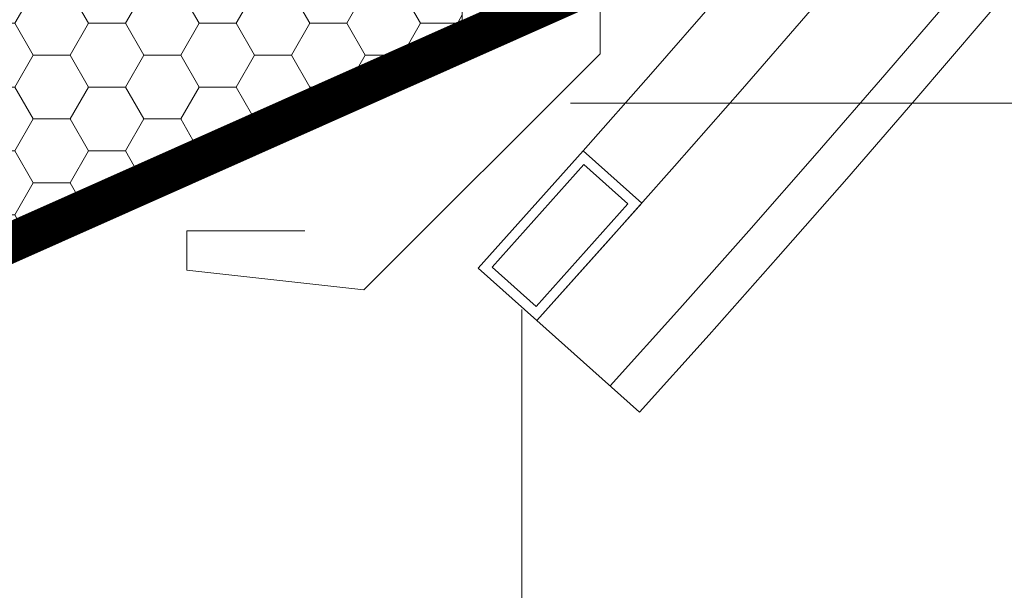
# Model space of a CAD drawing. Header units: millimetres. Extents: x -916886 to 3713765, y -2985421 to 1675785.
# Tile 57 of 656: x -31492 to -31242, y 69399 to 69544. Entities that reach past the tile are written whole.
import ezdxf

# ---------------------------------------------------------------- set-up
doc = ezdxf.new("R2010")
doc.units = ezdxf.units.MM
doc.linetypes.add('CARKOVANA', pattern=[5, 3, -2])
for name, color, linetype, lineweight in [('A99_N_kce-pohl', 1, 'Continuous', 9), ('A99_N_kce-rez-sil', 6, 'Continuous', 18), ('A99_N_kce-rez-ten', 1, 'Continuous', 9), ('A99_N_sraf', 252, 'Continuous', 0), ('A99_N_znaceni 200', 5, 'Continuous', 5), ('A99_S_kce-rez-ten', 7, 'Continuous', 9)]:
    doc.layers.add(name, color=color, linetype=linetype, lineweight=lineweight)

msp = doc.modelspace()

# ---------------------------------------------------------------- hatches: boundary and pattern name
at = {"layer": 'A99_N_sraf', "lineweight": 0, "transparency": 33554562}
h = msp.add_hatch(dxfattribs=at)
h.set_pattern_fill('HONEY', scale=75, angle=180)
h.set_pattern_definition([(180, (173200, 127350), (-14.0625, -8.11898812), [9.375, -18.75]), (300, (173200, 127350), (14.06249997, -8.11898818), [9.375, -18.75]), (240, (173200, 127350), (-3e-08, -16.2379763), [-18.75, 9.375])])
h.paths.add_polyline_path([(-31380, 69582.5), (-31379.99, 69543.59), (-31535.46, 69474.35), (-31546.94, 69553.5), (-31520, 69582.5)])

# ---------------------------------------------------------------- linework, layer by layer
at = {"layer": 'A99_N_kce-pohl', "color": 7, "linetype": 'Continuous', "lineweight": 0}
msp.add_lwpolyline([(-31535.46, 69474.35), (-31379.99, 69543.59), (-31380, 69582.5), (-31520, 69582.5), (-31546.94, 69553.5)], close=True, dxfattribs=at)
at = {"layer": 'A99_N_kce-pohl', "color": 7, "lineweight": 5}
msp.add_lwpolyline([(-31420, 69490), (-31450, 69490), (-31450, 69480), (-31405, 69475), (-31345, 69535), (-31345, 69580), (-31315, 69580)], dxfattribs=at)
at = {"layer": 'A99_N_kce-pohl', "color": 7, "linetype": 'Continuous'}
for points in [[(-31375.97, 69480.55), (-31349.32, 69510.38)], [(-31361.05, 69467.23), (-31334.94, 69443.91)]]:
    msp.add_lwpolyline(points, dxfattribs=at)
for points in [[(-31349.32, 69510.38), (-31375.97, 69480.55), (-31361.05, 69467.23), (-31334.41, 69497.06)], [(-31349.12, 69506.85), (-31372.44, 69480.75), (-31361.25, 69470.76), (-31337.94, 69496.86)]]:
    msp.add_lwpolyline(points, close=True, dxfattribs=at)
at = {"layer": 'A99_N_kce-pohl', "color": 7, "linetype": 'Continuous', "lineweight": 5}
for radius, start, end in [(4410, 317.90791, 42.09209), (4355, 318.43076, 42.09549)]:
    msp.add_arc((-34607.5, 72400), radius, start, end, dxfattribs=at)
at = {"layer": 'A99_N_kce-rez-sil', "color": 7, "linetype": 'Continuous', "lineweight": 5}
for radius, start, end in [(4400, 317.90791, 42.09209), (4375, 317.90603, 42.09397)]:
    msp.add_arc((-34607.5, 72400), radius, start, end, dxfattribs=at)
at = {"layer": 'A99_N_kce-rez-ten', "color": 7, "linetype": 'CARKOVANA', "lineweight": 0, "ltscale": 15, "const_width": 5}
for points in [[(-32497.5, 63400), (-32497.5, 63540.26, -0.400665), (-32480.81, 63557.74), (-32163.62, 63572.49, 0.386254), (-32142.19, 63593.84), (-31856.82, 69305.98), (-31755.11, 69439.95), (-31534.75, 69471.93), (-31357.5, 69550.88), (-31357.5, 69657.5)], [(-32492.5, 63400), (-32492.5, 63540.26, -0.400665), (-32480.58, 63552.74), (-32163.38, 63567.5, 0.386254), (-32137.19, 63593.6), (-31851.91, 69304.19), (-31752.36, 69435.3), (-31533.35, 69467.08), (-31352.5, 69547.63), (-31352.5, 69657.5)]]:
    msp.add_lwpolyline(points, format="xyb", dxfattribs=at)
at = {"layer": 'A99_N_kce-rez-ten', "color": 7, "linetype": 'Continuous', "lineweight": 0, "ltscale": 0.5}
for points in [[(-32500, 63400), (-32500, 63540.26, -0.400665), (-32480.93, 63560.24), (-32163.73, 63574.99, 0.386254), (-32144.69, 63593.97), (-31859.28, 69306.87), (-31756.48, 69442.28), (-31535.46, 69474.35), (-31360, 69552.5), (-31360, 69657.5)], [(-32495, 63400), (-32495, 63540.26, -0.400665), (-32480.7, 63555.24), (-32163.5, 63569.99, 0.386254), (-32139.69, 63593.72), (-31854.36, 69305.08), (-31753.73, 69437.63), (-31534.05, 69469.5), (-31355, 69549.25), (-31355, 69657.5)], [(-32490, 63400), (-32490, 63540.26, -0.400665), (-32480.46, 63550.25), (-32163.27, 63565, 0.386254), (-32134.7, 63593.47), (-31849.45, 69303.29), (-31750.99, 69432.97), (-31532.65, 69464.65), (-31350, 69546.01), (-31350, 69657.5)]]:
    msp.add_lwpolyline(points, format="xyb", dxfattribs=at)
at = {"layer": 'A99_N_znaceni 200', "color": 7, "lineweight": 5}
msp.add_lwpolyline([(-30701.46, 69522.5), (-31352.5, 69522.5)], dxfattribs=at)
at = {"layer": 'A99_S_kce-rez-ten', "color": 7, "lineweight": 0}
msp.add_lwpolyline([(-31364.83, 57179.65), (-31364.83, 69470)], dxfattribs=at)

doc.saveas('drawing.dxf')
